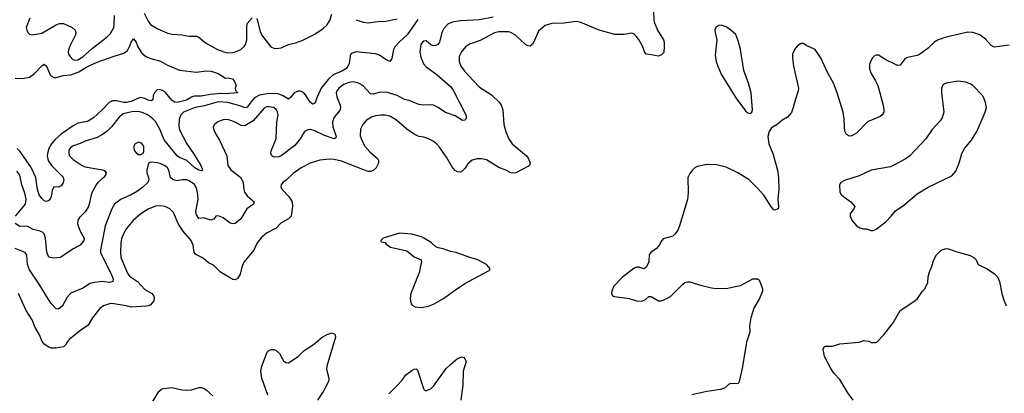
# Model space of a CAD drawing. Header units: inches. Extents: x 1649636 to 1815363, y 506543 to 641975.
# Tile 547 of 656: x 1766248 to 1774391, y 561286 to 564376. Entities that reach past the tile are written whole.
import ezdxf

# ---------------------------------------------------------------- set-up
doc = ezdxf.new("R2010")
doc.units = ezdxf.units.IN
doc.header["$MEASUREMENT"] = 0
doc.layers.add('B7566', color=7, linetype='Continuous')
doc.layers.add('B7576', color=7, linetype='Continuous')

msp = doc.modelspace()

# ---------------------------------------------------------------- linework, layer by layer
at = {"layer": 'B7566', "color": 5}
for points, elevation in [([(1766331.5, 564388.5), (1766302.4, 564310), (1766306, 564290), (1766316.3, 564270), (1766330, 564256.3), (1766350.5, 564250.5), (1766430, 564264.2), (1766548.3, 564331.7), (1766576.8, 564343.2), (1766610, 564343.2), (1766682, 564310), (1766705.7, 564290), (1766712.6, 564270), (1766709.1, 564250), (1766659.7, 564150), (1766650.2, 564110), (1766652.9, 564090), (1766664.2, 564070), (1766686.8, 564046.8), (1766701.7, 564041.7), (1766730, 564044.4), (1766770, 564068.1), (1766850, 564139), (1766970, 564231.5), (1766999.1, 564261), (1767025.3, 564310), (1767028.6, 564330), (1767031.1, 564410)], 640), ([(1767278.2, 564430), (1767310, 564362.4), (1767330, 564337), (1767384.1, 564304.1), (1767470, 564264.9), (1767510, 564256.1), (1767590, 564251.6), (1767650, 564238), (1767710, 564238.7), (1767730, 564230.4), (1767785.3, 564185.3), (1767884.9, 564130), (1767937.1, 564110), (1767970, 564102.8), (1768010, 564103.9), (1768031.5, 564110), (1768076.9, 564130), (1768105.4, 564154.6), (1768115.4, 564170), (1768126.2, 564210), (1768125.3, 564314.7), (1768130, 564342.8), (1768169.7, 564390.3)], 640), ([(1768210, 564386.8), (1768237.2, 564277.2), (1768249.2, 564250), (1768325.7, 564150), (1768350, 564139.1), (1768370, 564136.5), (1768410, 564143.5), (1768469.9, 564170.1), (1768530, 564184.6), (1768590, 564205.5), (1768690, 564256.3), (1768757.5, 564302.5), (1768787.6, 564330), (1768812.2, 564370), (1768830, 564421)], 640), ([(1770000, 564371.6), (1769893.5, 564366.5), (1769823.7, 564356.3), (1769790, 564339.7), (1769756.6, 564303.4), (1769738.2, 564270), (1769718.9, 564190), (1769704.9, 564170), (1769690, 564162), (1769670, 564159.7), (1769648.3, 564168.3), (1769610, 564199.6), (1769590, 564197.6), (1769580.5, 564190), (1769565.3, 564170), (1769556.5, 564110), (1769564.8, 564064.8), (1769588.8, 564010), (1769610, 563984.9), (1769699.3, 563919.3), (1769810, 563822), (1769830, 563799.5), (1769936.4, 563590), (1769942, 563570), (1769936, 563550), (1769930, 563545.2), (1769910, 563542), (1769850, 563581.1), (1769770, 563608.2), (1769710, 563649.8), (1769670, 563668.7), (1769650, 563672.7), (1769590, 563669.8), (1769550, 563675), (1769470, 563707.1), (1769430, 563716.4), (1769370, 563748.2), (1769290, 563774), (1769230, 563777.4), (1769170, 563760.5), (1769150, 563763.6), (1769086.6, 563830), (1769050, 563850.7), (1769010, 563861.1), (1768970, 563857.5), (1768930, 563840.2), (1768888.3, 563810), (1768873.2, 563790), (1768865.6, 563770), (1768870, 563737.3), (1768898.6, 563670), (1768902, 563650), (1768894.5, 563625.5), (1768849.1, 563570), (1768835.2, 563530), (1768837.5, 563490), (1768865.3, 563410), (1768862.5, 563397.5), (1768850, 563389.8), (1768770, 563417.2), (1768690, 563456.3), (1768653.3, 563466.7), (1768630, 563466), (1768603, 563450), (1768567.4, 563390), (1768523.6, 563336.4), (1768410.4, 563250), (1768390, 563242.7), (1768350, 563239.7), (1768332.3, 563250), (1768324.7, 563270), (1768327.2, 563290), (1768368.4, 563390), (1768375, 563530), (1768384.5, 563590), (1768381.4, 563610), (1768371.9, 563630), (1768350, 563649.8), (1768310, 563655.9), (1768290, 563654.2), (1768270, 563645.1), (1768179.6, 563540.4), (1768110, 563498), (1768080, 563500), (1768030, 563528.5), (1767970, 563549.8), (1767930, 563548.6), (1767886, 563530), (1767858.4, 563510), (1767848.5, 563490), (1767850.3, 563470), (1767869, 563429), (1767899.7, 563379.7), (1767960.9, 563250), (1767970.3, 563170), (1767995.2, 563135.2), (1768077.6, 563070), (1768096.5, 563030), (1768101.8, 562970), (1768108.1, 562950), (1768130, 562920.2), (1768188.5, 562870), (1768182.4, 562850), (1768125.7, 562810), (1768075.6, 562730), (1768030, 562689.7), (1768010, 562686.6), (1767990, 562693.7), (1767930, 562736.3), (1767890, 562754.5), (1767870.5, 562749.5), (1767853.3, 562726.7), (1767830, 562718.7), (1767770, 562735.8), (1767730, 562731.6), (1767710, 562762), (1767704.5, 562790), (1767725.4, 562890), (1767722.3, 562930), (1767710, 562985.1), (1767692.8, 563012.8), (1767650, 563043.1), (1767630, 563050.8), (1767590.7, 563050.7), (1767550, 563043.2), (1767516.2, 563050), (1767496.4, 563070), (1767482.4, 563130), (1767471.5, 563150), (1767450, 563166.3), (1767410, 563186.3), (1767388.3, 563191.7), (1767330, 563197.2), (1767312, 563190), (1767299.1, 563130), (1767300.5, 563110), (1767313.7, 563070), (1767314.9, 563050), (1767306.7, 563030), (1767266.7, 562990), (1767221.8, 562958.2), (1767170, 562928.1), (1767087.9, 562892.1), (1767033.1, 562850), (1767009.4, 562810.6), (1766955.6, 562670), (1766916.3, 562470), (1766917.6, 562450), (1767010, 562259.5), (1767020.2, 562230), (1767018, 562210), (1766990, 562203.1), (1766930, 562211.7), (1766850, 562200.4), (1766830, 562192.8), (1766770, 562155.4), (1766670, 562113), (1766639.9, 562080.1), (1766603, 562010), (1766570, 561982.9), (1766550, 561985.1), (1766504.4, 562030), (1766408.1, 562188.1), (1766330, 562306.2), (1766313.2, 562350), (1766308.3, 562428.3), (1766292.3, 562450), (1766210, 562484.1)], 660), ([(1769541.7, 564378.3), (1769452.4, 564250), (1769388, 564192), (1769351.4, 564150), (1769338.3, 564130), (1769324.7, 564055.3), (1769310.4, 564029.6), (1769270, 564048.6), (1769222.4, 564082.4), (1769190, 564093), (1769030, 564109.6), (1768990, 564095.1), (1768982.5, 564077.5), (1768971.6, 564010), (1768961.7, 563990), (1768944.6, 563970), (1768913.4, 563950), (1768841.7, 563918.3), (1768799.8, 563880.2), (1768742.5, 563810), (1768704.4, 563730), (1768692.9, 563687.1), (1768681.1, 563678.9), (1768670, 563676.2), (1768650, 563694.7), (1768613.1, 563753.1), (1768594, 563774), (1768570, 563784.7), (1768550, 563784.7), (1768516.9, 563770), (1768490, 563734), (1768470, 563718.5), (1768421.4, 563750), (1768381.8, 563761.8), (1768310, 563764), (1768230, 563751.2), (1768190, 563728.7), (1768170, 563708.4), (1768130, 563651.6), (1768112.3, 563647.7), (1768070, 563663.7), (1767970.2, 563690.2), (1767890, 563697.1), (1767776.2, 563663.8), (1767699.5, 563650), (1767604, 563610), (1767582, 563590), (1767567.8, 563552.2), (1767565.3, 563494.7), (1767570, 563463.8), (1767629.5, 563350), (1767685.7, 563270), (1767745.3, 563170), (1767757, 563143), (1767758.8, 563130), (1767753.7, 563126.3), (1767730, 563131.2), (1767697.7, 563150), (1767631.2, 563211.2), (1767570, 563235.7), (1767549.4, 563249.4), (1767442.7, 563382.7), (1767407.6, 563470), (1767370, 563533.8), (1767350, 563555.9), (1767310, 563584.9), (1767270, 563605.2), (1767230, 563616.5), (1767174.9, 563614.9), (1767102.5, 563597.5), (1767069.5, 563570.5), (1767008.1, 563490), (1766968.2, 563451.8), (1766933.4, 563426.6), (1766890, 563401.1), (1766790, 563372), (1766748.4, 563351.6), (1766686, 563330), (1766663.7, 563310), (1766654, 563290), (1766654, 563270), (1766661.3, 563250), (1766690, 563219.5), (1766765.3, 563170), (1766790, 563158.9), (1766933.6, 563133.6), (1766947.9, 563127.9), (1766964.4, 563110), (1766958.7, 563090), (1766941.7, 563070), (1766893.8, 563030), (1766881.3, 563010), (1766841.8, 562938.2), (1766823.5, 562850), (1766813.9, 562826.1), (1766790, 562786.9), (1766741.3, 562738.7), (1766730, 562718), (1766726.4, 562690), (1766731, 562670), (1766747.9, 562627.9), (1766780.3, 562570), (1766779.5, 562550), (1766748, 562512), (1766690, 562480.7), (1766584.7, 562410), (1766530, 562404.1), (1766490, 562412.3), (1766471.8, 562451.8), (1766462.8, 562570), (1766450, 562603.5), (1766437, 562617), (1766410, 562629.8), (1766360.5, 562640.5), (1766310, 562667.8), (1766250, 562666.6), (1766211.3, 562690)], 640), ([(1769030, 564375.6), (1769090, 564355.3), (1769130.8, 564349.2), (1769210, 564361), (1769275.8, 564364.2), (1769370, 564381.7)], 640), ([(1766210, 563892.4), (1766271.3, 563888.7), (1766330, 563900.3), (1766370, 563930.3), (1766430, 563993.7), (1766450, 564006.4), (1766470, 563990.6), (1766500.1, 563920.1), (1766510, 563907.9), (1766530, 563897.8), (1766550, 563898.2), (1766607.3, 563912.7), (1766670, 563918.8), (1766735.9, 563944.1), (1766810, 563988.8), (1766890, 564024.2), (1767030, 564075.2), (1767110, 564097.8), (1767138.4, 564121.6), (1767160.2, 564159.8), (1767170, 564190.8), (1767190, 564218), (1767210, 564190.8), (1767225.3, 564150), (1767258.4, 564098.4), (1767290, 564072.4), (1767333.7, 564053.7), (1767412.4, 564032.4), (1767470, 564000.3), (1767570, 563958.7), (1767710, 563941.3), (1767790, 563951.7), (1767832, 563950), (1767890, 563930.5), (1767950, 563891), (1767970, 563893.4), (1768006.8, 563886.8), (1768021, 563870), (1768038, 563830), (1768031.3, 563810), (1768032, 563790), (1768051.3, 563770), (1767950, 563763.2), (1767910, 563765.4), (1767823.4, 563756.6), (1767750, 563742), (1767690, 563742), (1767670, 563735.3), (1767628.9, 563710), (1767550, 563689.4), (1767530, 563693.2), (1767510, 563706.5), (1767453, 563773), (1767430.3, 563790.3), (1767401.9, 563798.1), (1767385.5, 563794.5), (1767362, 563770), (1767352.6, 563750), (1767347.9, 563712.1), (1767336.5, 563703.5), (1767310, 563709), (1767284.1, 563724.1), (1767250, 563731.7), (1767230, 563727.9), (1767170, 563699.9), (1767130.3, 563689.7), (1767110, 563690.3), (1767050, 563705.7), (1767016.8, 563703.2), (1766988.3, 563691.7), (1766930, 563629), (1766857.2, 563562.8), (1766807.5, 563532.5), (1766730, 563519.2), (1766690, 563497.7), (1766590, 563427.8), (1766538.1, 563381.9), (1766511.6, 563350), (1766490.1, 563310), (1766477.9, 563270), (1766476.4, 563250), (1766483.9, 563210), (1766510, 563169.4), (1766600.4, 563080.4), (1766608.8, 563070), (1766613.4, 563050), (1766608.7, 563030), (1766590, 563002), (1766570, 562991.8), (1766530, 562992.3), (1766515.8, 562964.2), (1766507.9, 562912.1), (1766501.8, 562898.2), (1766490, 562879.3), (1766470, 562872.3), (1766450, 562878), (1766430, 562895.6), (1766410, 562926), (1766394, 562970), (1766381.2, 563070), (1766338.9, 563158.9), (1766250, 563288.4), (1766226.3, 563310)], 620), ([(1770000, 564184.2), (1769967.2, 564172.8), (1769933.7, 564150), (1769900.9, 564110), (1769883.2, 564070), (1769881.5, 564030), (1769896, 563990), (1769926.3, 563950), (1770000, 563871.3)], 680), ([(1770000, 563216.8), (1769990, 563214), (1769955.4, 563184.6), (1769930, 563146), (1769910, 563124.7), (1769890, 563114.3), (1769870, 563116.9), (1769849.1, 563129.1), (1769822, 563162), (1769777.7, 563237.7), (1769721.1, 563321), (1769694.7, 563350), (1769668.2, 563370), (1769630, 563391.6), (1769590, 563403.9), (1769550, 563409.8), (1769510, 563428), (1769450, 563470.8), (1769365, 563545), (1769310, 563577.7), (1769270, 563586.5), (1769233.5, 563586.5), (1769190, 563580.2), (1769157.1, 563570), (1769115.3, 563544.7), (1769084.9, 563510), (1769067.6, 563470), (1769064.8, 563415.2), (1769079.6, 563370), (1769103.6, 563330), (1769143.3, 563283.3), (1769207.8, 563227.8), (1769215.5, 563210), (1769215.8, 563190), (1769195.8, 563150), (1769170, 563128.2), (1769150, 563121.3), (1769130, 563121.2), (1769098.7, 563130), (1768910, 563206.8), (1768850, 563219.8), (1768810, 563222), (1768730, 563212.8), (1768650.2, 563189.8), (1768575.8, 563150), (1768510, 563102.3), (1768451.6, 563048.4), (1768425.3, 563030), (1768411.8, 563010), (1768408.7, 562990), (1768417.4, 562970), (1768473.3, 562913.3), (1768500.2, 562870), (1768505.4, 562830), (1768493.4, 562750), (1768471, 562729), (1768407.4, 562692.6), (1768369.1, 562650.9), (1768290, 562609.7), (1768247, 562573), (1768212.6, 562530), (1768184, 562470), (1768100.8, 562370), (1768084.7, 562330), (1768070.3, 562270), (1768050, 562236.2), (1768030, 562223.5), (1768010, 562228.2), (1767907.9, 562288), (1767850, 562346.6), (1767810, 562365.1), (1767764.4, 562404.4), (1767709.8, 562429.8), (1767699.3, 562439.3), (1767689.8, 562450), (1767683.9, 562510), (1767667.4, 562550), (1767596.1, 562630), (1767557.6, 562690), (1767519.8, 562779.8), (1767491, 562811), (1767450, 562831.1), (1767410, 562836), (1767370, 562833.1), (1767310, 562809.8), (1767250, 562771), (1767185.9, 562714.1), (1767132.4, 562650), (1767108.8, 562611.2), (1767090, 562563.7), (1767083.2, 562530), (1767081.2, 562450), (1767084.7, 562410), (1767140.2, 562280.2), (1767155.3, 562255.3), (1767221.8, 562210), (1767283.7, 562143.7), (1767339.5, 562110), (1767356.5, 562090), (1767361.1, 562070), (1767357, 562050), (1767330, 562018.7), (1767312.1, 562007.9), (1767294.5, 562005.5), (1767170, 561997.6), (1767129.8, 562009.8), (1767010, 562027.3), (1766990, 562026.9), (1766942, 562010), (1766910, 561987.8), (1766850.5, 561910), (1766813.4, 561850), (1766750, 561805.6), (1766658, 561730), (1766640.4, 561710), (1766630, 561689.4), (1766610.6, 561670), (1766550, 561658), (1766510, 561658.7), (1766490, 561666), (1766450.8, 561690.8), (1766433.6, 561713.6), (1766410.9, 561770), (1766374.7, 561830), (1766350, 561892), (1766301, 561970), (1766270, 562036.2), (1766239.1, 562110)], 680), ([(1766212.5, 562750), (1766296.5, 562850), (1766301.8, 562890), (1766290, 562942), (1766266.2, 563010), (1766248.9, 563090), (1766223.9, 563123.9)], 640), ([(1770000, 562400.7), (1769970, 562409.2), (1769858, 562450), (1769810, 562457.6), (1769750, 562480.9), (1769710, 562489.4), (1769690, 562498), (1769650, 562532.3), (1769590, 562569.4), (1769570, 562579.3), (1769490, 562602.7), (1769390, 562609.3), (1769254, 562570), (1769234, 562550), (1769238, 562538), (1769270, 562534), (1769279.6, 562519.6), (1769315.3, 562495.3), (1769450, 562464.4), (1769510, 562415.3), (1769567.3, 562390), (1769570.6, 562370), (1769558.7, 562330), (1769553.4, 562290), (1769483.7, 562110), (1769478.4, 562070), (1769480.4, 562050), (1769486.6, 562026.6), (1769494.6, 562014.6), (1769519.9, 561999.9), (1769570, 561994), (1769630, 562006.4), (1769670, 562022.4), (1769754, 562070), (1769842.7, 562137.3), (1769930, 562194), (1770000, 562231.8)], 720), ([(1768300.3, 561270), (1768251.7, 561411.7), (1768241.5, 561470), (1768249.9, 561510.1), (1768294.1, 561625.9), (1768310, 561641.6), (1768330, 561646.7), (1768350, 561647), (1768370, 561639.5), (1768395.6, 561615.6), (1768430, 561554.4), (1768450, 561539.5), (1768470, 561537), (1768550, 561591.4), (1768600.9, 561639.1), (1768677.2, 561690), (1768750, 561750.2), (1768790, 561773.2), (1768830, 561785.3), (1768854.6, 561774.6), (1768859.5, 561750), (1768787.1, 561510), (1768785.5, 561485.5), (1768805.3, 561410), (1768804.4, 561390), (1768764.2, 561310), (1768710.2, 561230)], 680), ([(1769300, 561280), (1769371.1, 561350), (1769410, 561395.3), (1769440.4, 561439.6), (1769490, 561475.2), (1769510, 561486), (1769528.3, 561488.3), (1769538, 561478), (1769586.4, 561326.4), (1769594, 561314), (1769610, 561306), (1769650, 561324.9), (1769670, 561343.8), (1769776.4, 561490), (1769810, 561523.6), (1769870, 561573.7), (1769907.1, 561587.1), (1769920.5, 561580.5), (1769930.4, 561570.4), (1769939.3, 561550), (1769916.5, 561470), (1769912, 561352), (1769897.2, 561230)], 680), ([(1767343.9, 561210), (1767400, 561300), (1767419.8, 561320.2), (1767433.3, 561326.7), (1767510, 561332.4), (1767590, 561315.3), (1767630, 561312.6), (1767670, 561315.6), (1767730, 561332.4), (1767750, 561332.9), (1767767.3, 561327.3), (1767790, 561313.4), (1767845.1, 561265.1)], 680)]:
    msp.add_lwpolyline(points, dxfattribs=dict(at, elevation=elevation))
at = {"layer": 'B7566', "color": 5, "elevation": 660}
msp.add_lwpolyline([(1767230, 563363.7), (1767204, 563350), (1767190.7, 563330), (1767190.7, 563310), (1767197.3, 563290), (1767210, 563274.8), (1767230, 563262), (1767250, 563260.7), (1767269.4, 563270.6), (1767275.3, 563284.7), (1767274.7, 563330), (1767255.6, 563355.6)], close=True, dxfattribs=at)
at = {"layer": 'B7576', "color": 5}
for points, elevation in [([(1771489.3, 564450), (1771492.7, 564372.7), (1771497.8, 564350), (1771523.2, 564290), (1771571.7, 564210), (1771577, 564190), (1771578, 564150), (1771574.4, 564105.6), (1771555.2, 564084.8), (1771530, 564072.7), (1771470, 564086.3), (1771429.3, 564090), (1771414.5, 564110), (1771402, 564150), (1771370, 564205.2), (1771350, 564236), (1771330, 564256), (1771310, 564264), (1771247.1, 564252.9), (1771170, 564251.8), (1771041.2, 564290), (1770890, 564351.2), (1770850, 564361.3), (1770750, 564347.8), (1770650, 564344.8), (1770592.5, 564327.5), (1770539.5, 564280.5), (1770503.2, 564196.8), (1770488.1, 564171.9), (1770470, 564158), (1770450, 564160.4), (1770430, 564171), (1770347.2, 564247.2), (1770310.4, 564270.4), (1770290, 564274.9), (1770210, 564274), (1770174.4, 564265.6), (1770056.1, 564203.9), (1770000, 564184.2)], 680), ([(1770163.4, 564396.6), (1770050, 564374), (1770000, 564371.6)], 660), ([(1774430, 564165.1), (1774309.7, 564149.7), (1774281.6, 564161.6), (1774235.4, 564215.4), (1774190, 564249.7), (1774130, 564269.7), (1774090, 564271.2), (1773910, 564229.8), (1773843.8, 564210), (1773810.4, 564190), (1773761, 564139), (1773690, 564086.9), (1773670, 564078.9), (1773590, 564064.2), (1773567.5, 564052.5), (1773530, 563999), (1773510, 563997.2), (1773490, 564006), (1773410, 564044.2), (1773350, 564082.4), (1773330, 564082.9), (1773321.4, 564078.6), (1773301.2, 564058.8), (1773283.1, 564030), (1773275.1, 564004.9), (1773275.3, 563970), (1773288.8, 563930), (1773325.7, 563870), (1773344.2, 563830), (1773390.4, 563670), (1773395.8, 563630), (1773393.7, 563610), (1773381.6, 563590), (1773364.2, 563575.8), (1773259.1, 563530), (1773170, 563438.4), (1773130, 563416.2), (1773110, 563412.3), (1773085.6, 563425.6), (1773073.4, 563453.4), (1773068.2, 563488.2), (1773068, 563552), (1773059.1, 563610), (1773009.8, 563769.8), (1772977.4, 563850), (1772925.2, 563945.2), (1772875.5, 564055.6), (1772826, 564130), (1772815.6, 564135.6), (1772759.2, 564159.2), (1772730, 564177.4), (1772710, 564178.7), (1772679.9, 564160.1), (1772655.3, 564130), (1772639, 564090), (1772638.7, 564058.7), (1772648.8, 563990), (1772687.7, 563810), (1772686.4, 563786.4), (1772660.5, 563710), (1772646, 563650), (1772630, 563609.2), (1772597.3, 563570), (1772550, 563542), (1772511.6, 563508.5), (1772478.8, 563490), (1772463.9, 563476.1), (1772446, 563450), (1772434.9, 563410), (1772443.1, 563350), (1772475.8, 563270), (1772514.4, 563130), (1772523.1, 563070), (1772525.7, 562970), (1772517.1, 562890), (1772524, 562830), (1772522, 562810), (1772490, 562799.3), (1772483.9, 562803.9), (1772465.4, 562825.4), (1772403.3, 562923.3), (1772341.2, 562990), (1772280.7, 563050), (1772187, 563110), (1772090, 563155.6), (1772010, 563175.3), (1771930, 563178.5), (1771850, 563161.6), (1771830.3, 563149.7), (1771810.3, 563129.7), (1771790, 563102.7), (1771774, 563070), (1771775.3, 562944.7), (1771770, 562888), (1771704.4, 562670), (1771690, 562634), (1771670, 562604), (1771650, 562585.2), (1771570, 562562), (1771558, 562550), (1771536, 562510), (1771515.9, 562484.1), (1771466.8, 562450), (1771454.8, 562430), (1771450.6, 562370), (1771430, 562328.7), (1771410, 562315.3), (1771369.1, 562329.1), (1771350, 562329.2), (1771330, 562321.2), (1771233.7, 562246.3), (1771158, 562170), (1771144.7, 562130), (1771142, 562110), (1771151.6, 562091.6), (1771166.4, 562086.4), (1771289.4, 562070.6), (1771350, 562050.6), (1771390, 562048), (1771420.1, 562059.9), (1771450, 562086), (1771470, 562086.8), (1771530, 562050.7), (1771550, 562050.7), (1771570, 562054.8), (1771630, 562086.8), (1771732.1, 562187.9), (1771750, 562201), (1771770, 562206.8), (1771790, 562207.3), (1771890, 562177.3), (1771970, 562159.1), (1772010, 562153.4), (1772105.6, 562154.4), (1772166, 562170), (1772210, 562176), (1772310, 562231.3), (1772350, 562232), (1772363.6, 562223.6), (1772391.1, 562151.1), (1772391.3, 562130), (1772366.8, 562070), (1772318.8, 561990), (1772294.8, 561910), (1772283.5, 561843.5), (1772286, 561790), (1772258.8, 561710), (1772222.8, 561490), (1772198, 561382), (1772190, 561368), (1772176.9, 561363.1), (1772130, 561368), (1772110, 561358), (1772082, 561330), (1772043.5, 561316.5), (1771930, 561299.3), (1771807.9, 561272.1)], 720), ([(1770000, 563871.3), (1770050, 563818), (1770150, 563755), (1770216.5, 563690), (1770229.3, 563670), (1770244.3, 563630), (1770252.5, 563510), (1770267.8, 563447.8), (1770293, 563390), (1770322, 563350), (1770438.9, 563250), (1770453.4, 563230), (1770470.8, 563190), (1770464, 563170), (1770456, 563164), (1770350.7, 563110), (1770330, 563105.4), (1770310, 563108.3), (1770269.8, 563129.8), (1770210, 563153.1), (1770110, 563216.4), (1770066.1, 563226.1), (1770030, 563225.1), (1770000, 563216.8)], 680), ([(1773140.9, 561230), (1773097, 561290), (1773030, 561399), (1772985.2, 561450), (1772957.2, 561490), (1772905.2, 561590), (1772894, 561650), (1772902, 561670), (1772910, 561676), (1772970, 561674.8), (1773030, 561694), (1773190, 561707.3), (1773230, 561722.8), (1773270, 561716), (1773290, 561704.7), (1773325.4, 561705.4), (1773338, 561710), (1773395.3, 561770), (1773471.9, 561868.1), (1773530, 561971), (1773652, 562050), (1773672.3, 562070), (1773714, 562130), (1773734, 562150), (1773758, 562202), (1773762, 562250), (1773771.8, 562290), (1773789.4, 562330), (1773807, 562390), (1773829.7, 562430.3), (1773869.7, 562470.3), (1773910, 562482), (1773930, 562480.5), (1773990, 562458.4), (1774110, 562426), (1774138.8, 562410), (1774158.8, 562390), (1774174.8, 562350), (1774250, 562314), (1774310, 562274.9), (1774335.5, 562250), (1774351.7, 562211.7), (1774370.3, 562110.3), (1774383.4, 562063.4), (1774406.4, 562010)], 720), ([(1770000, 562231.8), (1770130, 562302), (1770138, 562310), (1770128, 562330), (1770108, 562350), (1770038, 562390), (1770000, 562400.7)], 720)]:
    msp.add_lwpolyline(points, dxfattribs=dict(at, elevation=elevation))
for points, elevation in [([(1772050, 564329), (1772030, 564328.7), (1772005.4, 564314.6), (1771998, 564290), (1771998.8, 564270), (1772013.4, 564210), (1772001.1, 564081.1), (1772008, 564030), (1772020.5, 563990), (1772050, 563926), (1772170.7, 563730), (1772250, 563621), (1772270, 563606), (1772290, 563601), (1772302, 563610), (1772309, 563630), (1772298, 563770), (1772276.3, 563850), (1772236.2, 563956.2), (1772209.6, 564130), (1772190, 564202), (1772170, 564253.2), (1772130, 564289), (1772090, 564317.2)], 720), ([(1774010, 563867), (1773910, 563852), (1773883.7, 563836.3), (1773872.2, 563807.8), (1773870.3, 563770), (1773891.7, 563610), (1773877.3, 563562.7), (1773861.7, 563538.3), (1773793.8, 563466.2), (1773742, 563390), (1773610.7, 563250), (1773570, 563221.6), (1773450, 563158.7), (1773290, 563131.3), (1773190, 563082.9), (1773070, 563046), (1773038, 563030), (1773026.8, 563010), (1773030.8, 562950), (1773042.8, 562930), (1773062.8, 562910), (1773120.7, 562870), (1773154.8, 562830), (1773146, 562810), (1773116, 562770), (1773116, 562750), (1773130, 562718), (1773170, 562671.3), (1773195.3, 562655.3), (1773226.4, 562646.4), (1773250, 562646.8), (1773290, 562630.8), (1773310, 562630.8), (1773330, 562644), (1773410, 562704), (1773456, 562750), (1773490, 562796), (1773558.9, 562841.1), (1773670, 562934.8), (1773762, 562990), (1773955.9, 563084.1), (1773990, 563122.8), (1774018, 563190), (1774040.5, 563270), (1774063, 563310), (1774120, 563380), (1774164.4, 563450), (1774231.5, 563610), (1774242.9, 563650), (1774236.2, 563690), (1774222, 563730), (1774209.4, 563750), (1774130, 563832), (1774110, 563844.5), (1774070, 563858.4)], 740)]:
    msp.add_lwpolyline(points, close=True, dxfattribs=dict(at, elevation=elevation))

doc.saveas('drawing.dxf')
